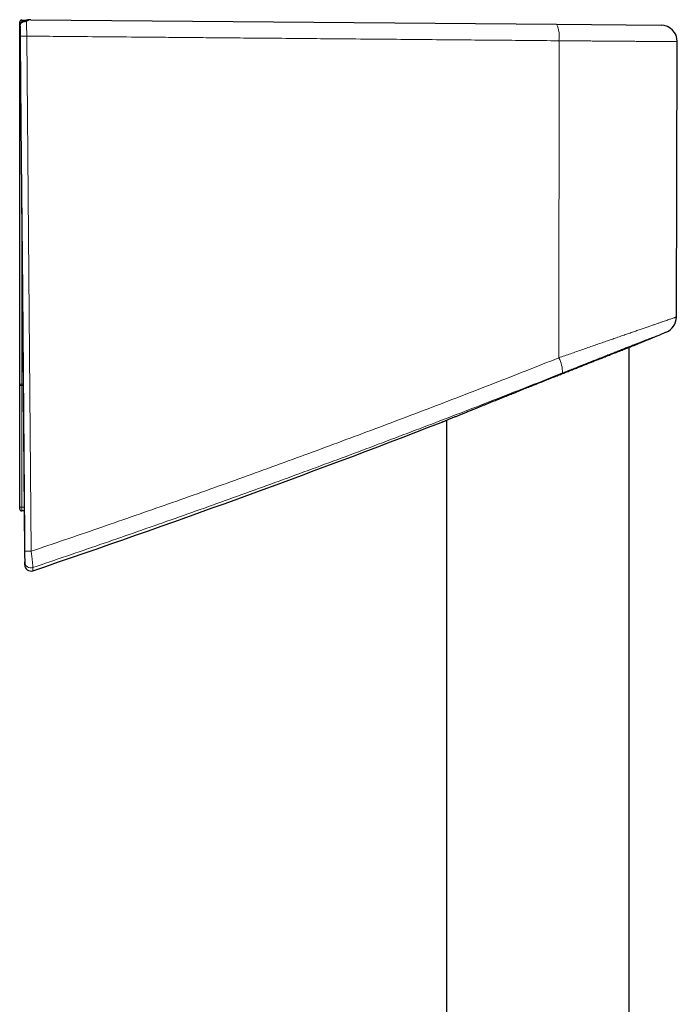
# Model space of a CAD drawing. Header units: millimetres. Extents: x 8 to 830, y 12 to 1725.
# Tile 329 of 329: x 693 to 757, y 1629 to 1725. Entities that reach past the tile are written whole.
import ezdxf

# ---------------------------------------------------------------- set-up
doc = ezdxf.new("R2010")
doc.units = ezdxf.units.MM

msp = doc.modelspace()

# ---------------------------------------------------------------- linework, layer by layer
at = {"color": 7, "linetype": 'Continuous', "lineweight": 30}
for p, q in [((692.529, 1722.487), (692.529, 1724.637)), ((692.732, 1724.837), (693.217, 1724.831)), ((693.629, 1724.882), (693.623, 1724.882)), ((693.629, 1724.882), (744.861, 1724.435)), ((744.861, 1724.435), (755.032, 1724.346)), ((692.529, 1722.087), (692.529, 1722.487)), ((756.525, 1695.889), (756.618, 1722.741)), ((692.529, 1689.359), (692.529, 1722.087)), ((751.929, 1400.212), (751.929, 1692.945)), ((752.75, 1693.266), (752.75, 1693.266)), ((692.529, 1689.276), (692.529, 1689.359)), ((692.529, 1677.405), (692.529, 1689.276)), ((734.129, 1685.83), (734.129, 1400.343)), ((733.605, 1685.617), (733.605, 1685.617)), ((692.529, 1677.187), (692.529, 1677.405)), ((692.979, 1676.987), (692.729, 1676.987)), ((693.011, 1672.984), (693.022, 1671.717))]:
    msp.add_line(p, q, dxfattribs=at)
at = {"color": 8, "linetype": 'Continuous', "lineweight": 0}
for p, q in [((692.529, 1724.637), (692.741, 1724.637)), ((692.741, 1724.637), (692.741, 1724.618)), ((692.768, 1724.637), (692.741, 1724.637)), ((692.529, 1722.487), (692.58, 1722.487)), ((745.089, 1722.829), (745.073, 1691.914)), ((692.729, 1705.579), (692.729, 1689.359)), ((692.729, 1689.359), (692.729, 1689.221)), ((692.729, 1689.359), (692.871, 1689.358)), ((692.729, 1689.221), (692.729, 1677.35)), ((692.872, 1689.22), (692.729, 1689.221)), ((692.729, 1677.35), (692.975, 1677.35))]:
    msp.add_line(p, q, dxfattribs=at)
at = {"color": 7, "linetype": 'Continuous', "lineweight": 30, "flags": 128}
msp.add_lwpolyline([(692.568, 1724.077), (692.579, 1722.855), (692.65, 1714.71), (692.792, 1698.42), (692.999, 1674.61)], dxfattribs=at)
at = {"color": 8, "linetype": 'Continuous', "lineweight": 0, "flags": 128}
for points in [[(693.013, 1673.058), (692.844, 1692.448), (692.575, 1723.278)], [(693.212, 1723.281), (693.381, 1703.891), (693.65, 1673.061)], [(692.729, 1689.221), (692.69, 1689.222), (692.652, 1689.225), (692.618, 1689.23), (692.588, 1689.237), (692.563, 1689.246), (692.544, 1689.255), (692.533, 1689.265), (692.529, 1689.276)], [(692.729, 1677.35), (692.69, 1677.351), (692.652, 1677.354), (692.618, 1677.359), (692.588, 1677.366), (692.563, 1677.374), (692.544, 1677.384), (692.533, 1677.394), (692.529, 1677.405)]]:
    msp.add_lwpolyline(points, dxfattribs=at)
at = {"color": 7, "linetype": 'Continuous', "lineweight": 30}
for centre, radius, start, end in [((692.729, 1724.637), 0.2, 89.3, 180), ((755.018, 1722.746), 1.6, 359.80197, 89.5), ((692.729, 1722.487), 0.2, 180, 222.40452), ((754.925, 1695.896), 1.6, 292.44893, 359.76814), ((372.179, 2618.017), 1000, 292.369364, 292.541777), ((372.179, 2618.017), 1000, 288.761929, 291.187516), ((692.729, 1677.187), 0.2, 180, 270), ((693.622, 1671.722), 0.6, 180.08636, 288.78308)]:
    msp.add_arc(centre, radius, start, end, dxfattribs=at)
at = {"color": 8, "linetype": 'Continuous', "lineweight": 0}
for centre, radius, start, end in [((691.904, 1724.697), 0.839, 355.90193, 9.59987), ((742.219, 1723.24), 2.899, 351.86036, 24.34454), ((692.689, 1764.693), 41.416, 269.84256, 270.72306), ((692.578, 1713.066), 9.021, 89.95364, 90.30892), ((742.45, 1690.503), 2.978, 358.69941, 28.27639), ((692.679, 1635.236), 54.124, 89.94707, 90.15879), ((693.128, 1714.441), 41.383, 269.84167, 270.72353), ((693.622, 1672.036), 0.6, 180.52769, 288.76408)]:
    msp.add_arc(centre, radius, start, end, dxfattribs=at)
msp.add_ellipse((692.729, 1677.487), major_axis=(0, 0.5), ratio=0.001, start_param=1.849697, end_param=3.141593, dxfattribs=at)
at = {"color": 7, "linetype": 'Continuous', "lineweight": 30}
for points, knots in [([(692.566, 1724.248), (692.568, 1724.278), (692.57, 1724.339), (692.595, 1724.424), (692.632, 1724.502), (692.684, 1724.571), (692.749, 1724.629), (692.826, 1724.675), (692.912, 1724.707), (693.002, 1724.723), (693.093, 1724.724), (693.154, 1724.717), (693.186, 1724.71), (693.188, 1724.71)], [0, 0, 0, 0, 0.098826, 0.19767, 0.296363, 0.395071, 0.496397, 0.597735, 0.70212, 0.806512, 0.899381, 0.992252, 1, 1, 1, 1]), ([(692.566, 1724.248), (692.567, 1724.226), (692.567, 1724.181), (692.568, 1724.122), (692.568, 1724.087), (692.568, 1724.077)], [0, 0, 0, 0, 0.404757, 0.822514, 1, 1, 1, 1]), ([(693.621, 1724.881), (693.606, 1724.882), (693.554, 1724.883), (693.467, 1724.876), (693.359, 1724.863), (693.252, 1724.842), (693.146, 1724.813), (693.041, 1724.777), (692.94, 1724.734), (692.855, 1724.692), (692.805, 1724.661), (692.786, 1724.65)], [0, 0, 0, 0, 0.053025, 0.178043, 0.303308, 0.428732, 0.555874, 0.68174, 0.805059, 0.926108, 1, 1, 1, 1]), ([(733.6, 1685.614), (733.6, 1685.614), (733.597, 1685.613), (733.608, 1685.618), (733.633, 1685.628), (733.673, 1685.644), (733.727, 1685.666), (733.796, 1685.694), (733.879, 1685.728), (733.977, 1685.768), (734.089, 1685.814), (734.215, 1685.865), (734.352, 1685.921), (734.501, 1685.982), (734.663, 1686.048), (734.823, 1686.113), (734.978, 1686.176), (735.126, 1686.236), (735.279, 1686.299), (735.484, 1686.382), (735.748, 1686.489), (736.03, 1686.604), (736.274, 1686.703), (736.472, 1686.783), (736.675, 1686.866), (736.913, 1686.962), (737.186, 1687.073), (737.486, 1687.194), (737.782, 1687.313), (738.071, 1687.431), (738.367, 1687.55), (738.714, 1687.69), (739.114, 1687.852), (739.574, 1688.037), (740.048, 1688.228), (740.47, 1688.397), (740.833, 1688.543), (741.133, 1688.664), (741.436, 1688.785), (741.81, 1688.935), (742.256, 1689.114), (742.699, 1689.291), (743.066, 1689.438), (743.358, 1689.555), (743.65, 1689.671), (744.006, 1689.813), (744.424, 1689.98), (744.887, 1690.164), (745.332, 1690.341), (745.757, 1690.51), (746.174, 1690.676), (746.583, 1690.838), (746.982, 1690.996), (747.376, 1691.152), (747.765, 1691.306), (748.149, 1691.458), (748.525, 1691.606), (748.893, 1691.751), (749.206, 1691.875), (749.468, 1691.978), (749.684, 1692.063), (749.894, 1692.146), (750.143, 1692.243), (750.425, 1692.355), (750.724, 1692.472), (750.996, 1692.579), (751.243, 1692.676), (751.445, 1692.755), (751.607, 1692.818), (751.734, 1692.868), (751.855, 1692.915), (752.001, 1692.972), (752.162, 1693.036), (752.304, 1693.091), (752.406, 1693.131), (752.479, 1693.16), (752.544, 1693.185), (752.607, 1693.21), (752.663, 1693.232), (752.71, 1693.25), (752.74, 1693.262), (752.756, 1693.268), (752.755, 1693.268), (752.754, 1693.267)], [0, 0, 0, 0, 0.002132, 0.014942, 0.026795, 0.038669, 0.050658, 0.062648, 0.074722, 0.086797, 0.09899, 0.111204, 0.123064, 0.134923, 0.14686, 0.158797, 0.167875, 0.176953, 0.186064, 0.195175, 0.211935, 0.228744, 0.238098, 0.247452, 0.256838, 0.266224, 0.27943, 0.292657, 0.304328, 0.315999, 0.327726, 0.339454, 0.356372, 0.373331, 0.390768, 0.40825, 0.418837, 0.429424, 0.440049, 0.450675, 0.468547, 0.486465, 0.496505, 0.506545, 0.516617, 0.52669, 0.543337, 0.560022, 0.575021, 0.590048, 0.605149, 0.619763, 0.634453, 0.649169, 0.66405, 0.678961, 0.694041, 0.709152, 0.724347, 0.73397, 0.743593, 0.753251, 0.762908, 0.778896, 0.794925, 0.809362, 0.823831, 0.838386, 0.847329, 0.856272, 0.865246, 0.874221, 0.890745, 0.907321, 0.916557, 0.925793, 0.935067, 0.94434, 0.956543, 0.968768, 0.981118, 0.993469, 1, 1, 1, 1]), ([(692.999, 1674.61), (693, 1674.523), (693.002, 1674.349), (693.004, 1674.098), (693.006, 1673.866), (693.008, 1673.659), (693.009, 1673.483), (693.01, 1673.349), (693.011, 1673.256), (693.011, 1673.243), (693.011, 1673.236)], [0, 0, 0, 0, 0.125756, 0.250935, 0.376054, 0.500993, 0.62545, 0.749409, 0.873612, 1, 1, 1, 1]), ([(693.011, 1673.236), (693.011, 1673.167), (693.011, 1673.029), (693.011, 1672.963), (693.011, 1672.984), (693.011, 1672.984)], [0, 0, 0, 0, 0.499378, 0.999825, 1, 1, 1, 1]), ([(693.022, 1671.717), (693.022, 1671.717), (693.022, 1671.715), (693.022, 1671.723), (693.022, 1671.742), (693.022, 1671.775), (693.022, 1671.819), (693.022, 1671.877), (693.022, 1671.946), (693.022, 1672.002), (693.022, 1672.03)], [0, 0, 0, 0, 0.015012, 0.155719, 0.296433, 0.437154, 0.577856, 0.718566, 0.859279, 1, 1, 1, 1])]:
    msp.add_open_spline(points, degree=3, knots=knots, dxfattribs=at)
at = {"color": 8, "linetype": 'Continuous', "lineweight": 0}
for points, knots in [([(692.575, 1723.278), (692.575, 1723.333), (692.574, 1723.445), (692.572, 1723.608), (692.571, 1723.764), (692.57, 1723.904), (692.568, 1724.028), (692.568, 1724.126), (692.567, 1724.202), (692.567, 1724.233), (692.566, 1724.248)], [0, 0, 0, 0, 0.1259562, 0.2555651, 0.3815219, 0.5111306, 0.6371117, 0.7667369, 0.8819904, 1, 1, 1, 1]), ([(693.629, 1724.882), (693.598, 1724.881), (693.534, 1724.878), (693.44, 1724.855), (693.345, 1724.816), (693.261, 1724.767), (693.209, 1724.726), (693.188, 1724.71)], [0, 0, 0, 0, 0.208978, 0.419373, 0.634357, 0.850995, 1, 1, 1, 1]), ([(693.188, 1724.71), (693.189, 1724.687), (693.192, 1724.635), (693.195, 1724.536), (693.198, 1724.416), (693.201, 1724.282), (693.204, 1724.135), (693.207, 1723.977), (693.208, 1723.811), (693.21, 1723.638), (693.211, 1723.46), (693.211, 1723.341), (693.212, 1723.281)], [0, 0, 0, 0, 0.081725, 0.183638, 0.285875, 0.387788, 0.489713, 0.591962, 0.693887, 0.795817, 0.89807, 1, 1, 1, 1]), ([(745.089, 1722.829), (744.035, 1722.839), (742.024, 1722.856), (739.055, 1722.882), (735.985, 1722.909), (732.714, 1722.937), (729.232, 1722.967), (725.736, 1722.998), (722.391, 1723.027), (719.207, 1723.055), (716.372, 1723.079), (713.724, 1723.102), (711.331, 1723.123), (709.008, 1723.143), (706.237, 1723.168), (702.948, 1723.196), (699.422, 1723.227), (696.176, 1723.255), (694.2, 1723.272), (693.212, 1723.281)], [0, 0, 0, 0, 0.0613107, 0.1168749, 0.1724405, 0.2395054, 0.3065729, 0.3742483, 0.4419264, 0.5001362, 0.5583475, 0.6057405, 0.6531343, 0.69648, 0.7398263, 0.8129939, 0.8861647, 0.9430816, 1, 1, 1, 1]), ([(756.617, 1722.741), (756.617, 1722.741), (756.619, 1722.741), (756.609, 1722.741), (756.584, 1722.741), (756.544, 1722.741), (756.492, 1722.742), (756.42, 1722.742), (756.323, 1722.743), (756.193, 1722.744), (756.039, 1722.745), (755.862, 1722.746), (755.661, 1722.748), (755.437, 1722.75), (755.189, 1722.752), (754.921, 1722.754), (754.634, 1722.756), (754.328, 1722.758), (754.002, 1722.761), (753.654, 1722.763), (753.287, 1722.766), (752.899, 1722.769), (752.493, 1722.772), (752.122, 1722.775), (751.795, 1722.778), (751.516, 1722.78), (751.231, 1722.782), (750.859, 1722.785), (750.392, 1722.789), (749.839, 1722.793), (749.288, 1722.797), (748.746, 1722.801), (748.256, 1722.805), (747.824, 1722.808), (747.445, 1722.811), (747.062, 1722.814), (746.675, 1722.817), (746.284, 1722.82), (745.889, 1722.823), (745.49, 1722.826), (745.223, 1722.828), (745.089, 1722.829)], [0, 0, 0, 0, 0.0055194, 0.0286625, 0.0519061, 0.0751498, 0.0969854, 0.1188421, 0.1482391, 0.1776362, 0.2072403, 0.2368443, 0.2666869, 0.2965295, 0.3265887, 0.3566479, 0.3860452, 0.4154425, 0.4450469, 0.4746512, 0.504494, 0.5343369, 0.5643963, 0.5944558, 0.613139, 0.6318222, 0.6505582, 0.6692942, 0.7037932, 0.7383752, 0.7699728, 0.8016341, 0.8322703, 0.8531072, 0.8739623, 0.8948909, 0.9158196, 0.9368224, 0.9578253, 0.9789032, 1, 1, 1, 1]), ([(745.073, 1691.914), (745.264, 1691.981), (745.649, 1692.116), (746.22, 1692.316), (746.79, 1692.516), (747.355, 1692.714), (747.917, 1692.91), (748.472, 1693.104), (749.021, 1693.295), (749.555, 1693.481), (750.073, 1693.661), (750.576, 1693.836), (751.068, 1694.007), (751.547, 1694.173), (752.013, 1694.335), (752.464, 1694.491), (752.899, 1694.641), (753.304, 1694.781), (753.681, 1694.911), (754.028, 1695.031), (754.358, 1695.145), (754.668, 1695.252), (754.959, 1695.352), (755.229, 1695.445), (755.476, 1695.53), (755.691, 1695.604), (755.878, 1695.668), (756.037, 1695.722), (756.174, 1695.77), (756.29, 1695.81), (756.384, 1695.842), (756.455, 1695.866), (756.501, 1695.882), (756.524, 1695.89), (756.522, 1695.889), (756.522, 1695.889)], [0, 0, 0, 0, 0.031384, 0.062912, 0.094494, 0.126358, 0.158279, 0.190487, 0.222755, 0.255178, 0.286714, 0.318411, 0.350168, 0.382242, 0.414379, 0.446841, 0.479371, 0.512078, 0.542175, 0.572428, 0.602741, 0.633363, 0.664047, 0.695049, 0.726118, 0.757358, 0.785586, 0.813814, 0.842252, 0.87069, 0.899403, 0.928115, 0.957054, 0.985993, 1, 1, 1, 1]), ([(755.536, 1694.417), (755.536, 1694.417), (755.537, 1694.418), (755.518, 1694.41), (755.479, 1694.395), (755.418, 1694.371), (755.337, 1694.339), (755.235, 1694.3), (755.113, 1694.252), (754.97, 1694.197), (754.806, 1694.133), (754.618, 1694.059), (754.407, 1693.977), (754.174, 1693.886), (753.921, 1693.787), (753.646, 1693.68), (753.352, 1693.565), (753.037, 1693.441), (752.703, 1693.31), (752.348, 1693.172), (751.975, 1693.025), (751.584, 1692.872), (751.176, 1692.711), (750.752, 1692.544), (750.311, 1692.371), (749.856, 1692.191), (749.394, 1692.009), (748.926, 1691.824), (748.454, 1691.637), (747.971, 1691.446), (747.478, 1691.251), (746.977, 1691.052), (746.467, 1690.849), (745.95, 1690.644), (745.602, 1690.505), (745.427, 1690.435)], [0, 0, 0, 0, 0.013917, 0.04197, 0.070023, 0.098296, 0.126569, 0.155123, 0.183677, 0.212457, 0.241238, 0.271234, 0.301397, 0.331623, 0.36217, 0.39278, 0.423713, 0.45471, 0.485877, 0.517465, 0.549222, 0.581044, 0.61319, 0.6454, 0.677936, 0.710535, 0.743306, 0.774878, 0.806597, 0.838372, 0.87043, 0.902543, 0.934941, 0.967396, 1, 1, 1, 1]), ([(693.65, 1673.061), (694.733, 1673.427), (696.9, 1674.16), (700.144, 1675.271), (703.383, 1676.392), (706.618, 1677.523), (709.848, 1678.665), (713.074, 1679.817), (716.295, 1680.979), (719.512, 1682.152), (722.725, 1683.336), (725.935, 1684.531), (729.139, 1685.735), (732.337, 1686.95), (735.53, 1688.176), (738.718, 1689.411), (741.899, 1690.656), (744.015, 1691.494), (745.073, 1691.914)], [0, 0, 0, 0, 0.062404, 0.124809, 0.187215, 0.249619, 0.312061, 0.374505, 0.436948, 0.499391, 0.561948, 0.624506, 0.687064, 0.74962, 0.812215, 0.87481, 0.937406, 1, 1, 1, 1]), ([(745.427, 1690.435), (744.369, 1690.015), (742.252, 1689.174), (739.069, 1687.925), (735.88, 1686.685), (732.684, 1685.455), (729.481, 1684.235), (726.271, 1683.025), (723.056, 1681.825), (719.832, 1680.635), (716.602, 1679.454), (713.363, 1678.282), (710.119, 1677.121), (706.87, 1675.969), (703.614, 1674.828), (700.353, 1673.697), (697.087, 1672.576), (694.906, 1671.837), (693.815, 1671.468)], [0, 0, 0, 0, 0.0624042, 0.1248096, 0.1872149, 0.2496191, 0.3120608, 0.3745037, 0.4369466, 0.4993883, 0.5619446, 0.6245022, 0.6870597, 0.749616, 0.8122114, 0.874808, 0.9374046, 1, 1, 1, 1]), ([(693.022, 1672.03), (693.022, 1672.035), (693.022, 1672.044), (693.022, 1672.092), (693.021, 1672.164), (693.02, 1672.258), (693.019, 1672.374), (693.018, 1672.509), (693.017, 1672.66), (693.016, 1672.807), (693.014, 1672.94), (693.014, 1673.019), (693.013, 1673.058)], [0, 0, 0, 0, 0.104151, 0.208303, 0.312392, 0.416496, 0.521938, 0.627403, 0.737366, 0.847351, 0.923674, 1, 1, 1, 1]), ([(693.65, 1673.061), (693.658, 1673.001), (693.673, 1672.879), (693.694, 1672.702), (693.714, 1672.531), (693.733, 1672.368), (693.75, 1672.215), (693.765, 1672.073), (693.779, 1671.944), (693.79, 1671.828), (693.8, 1671.726), (693.808, 1671.64), (693.813, 1671.569), (693.816, 1671.517), (693.817, 1671.481), (693.816, 1671.472), (693.815, 1671.468)], [0, 0, 0, 0, 0.075081, 0.150161, 0.222719, 0.295488, 0.36804, 0.438298, 0.508756, 0.579008, 0.648955, 0.719107, 0.78905, 0.859296, 0.929754, 1, 1, 1, 1]), ([(693.815, 1671.468), (693.815, 1671.44), (693.815, 1671.383), (693.815, 1671.314), (693.815, 1671.257), (693.815, 1671.212), (693.815, 1671.179), (693.815, 1671.16), (693.815, 1671.152), (693.815, 1671.154), (693.815, 1671.154)], [0, 0, 0, 0, 0.140651, 0.281302, 0.421968, 0.562634, 0.703285, 0.843936, 0.984602, 1, 1, 1, 1])]:
    msp.add_open_spline(points, degree=3, knots=knots, dxfattribs=at)

doc.saveas('drawing.dxf')
